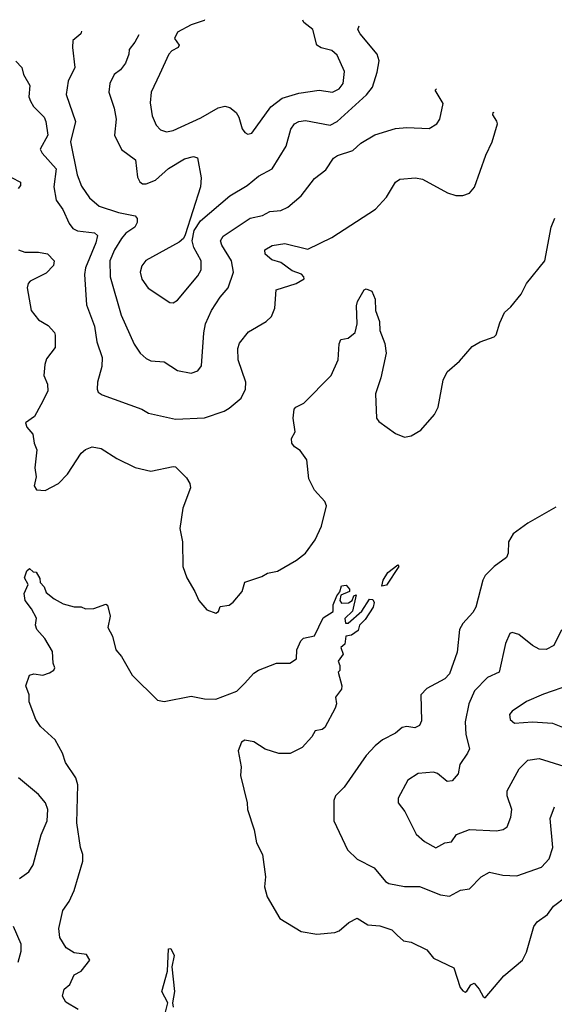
# Model space of a CAD drawing. Extents: x 1678759 to 1859541, y 384609 to 522867.
# Tile 301 of 466: x 1758282 to 1760663, y 516738 to 521118. Entities that reach past the tile are written whole.
import ezdxf

# ---------------------------------------------------------------- set-up
doc = ezdxf.new("R2010")
doc.units = 0

msp = doc.modelspace()

# ---------------------------------------------------------------- linework, layer by layer
at = {"layer": '0CON20XD'}
for points in [[(1758811.9, 521050.1), (1758795, 521017.8), (1758768.5, 520985), (1758767.5, 520965), (1758752.2, 520925), (1758731.1, 520895), (1758702.2, 520875), (1758683.8, 520835), (1758678.5, 520795), (1758702.7, 520725), (1758710.6, 520675), (1758703.3, 520605), (1758735, 520540), (1758796.9, 520495), (1758806.9, 520416.9), (1758817.1, 520397.1), (1758828.7, 520388.7), (1758845, 520387.9), (1758886.1, 520403.9), (1758945, 520456.2), (1759015, 520499.5), (1759055, 520510), (1759073.1, 520503.1), (1759089.5, 520415), (1759087.3, 520375), (1759018.8, 520161.2), (1759011.2, 520145), (1758992.1, 520127.9), (1758843.1, 520046.9), (1758825, 520023.3), (1758818.6, 519995), (1758825, 519963.3), (1758853.2, 519923.2), (1758950.3, 519860.3), (1758965, 519859.2), (1758985, 519870), (1759075, 519978.1), (1759089.5, 520005), (1759089.5, 520045), (1759056.7, 520105), (1759049.4, 520135), (1759058.9, 520181.1), (1759087.1, 520222.9), (1759216.9, 520335), (1759295, 520381.2), (1759345, 520422.7), (1759406, 520455), (1759469.1, 520555), (1759488.7, 520631.3), (1759505, 520655.4), (1759525, 520665.9), (1759555, 520670), (1759665, 520648.7), (1759695, 520664.6), (1759826.5, 520783.5), (1759852.3, 520817.7), (1759874.1, 520885), (1759882, 520935), (1759873.1, 520965), (1759797.3, 521055), (1759787.5, 521075), (1759793.9, 521091.1)], [(1759105.3, 521118.1), (1759103.8, 521115), (1759044.8, 521095.2), (1758985, 521063.1), (1758971.5, 521035), (1758992.5, 521005), (1758987.5, 520995), (1758959.9, 520980.1), (1758946.4, 520965), (1758903.8, 520875), (1758867.3, 520795), (1758862.4, 520747.6), (1758871.1, 520691.1), (1758888.9, 520648.9), (1758908.9, 520628.9), (1758935, 520620), (1758965, 520624.5), (1759088.3, 520681.7), (1759165, 520725.4), (1759195, 520733.1), (1759217.1, 520727.1), (1759245.9, 520705.9), (1759257.9, 520685), (1759273, 520633), (1759285, 520616.2), (1759298.3, 520608.3), (1759315, 520614), (1759399.9, 520730.1), (1759451.1, 520768.9), (1759525, 520791.8), (1759615, 520804.4), (1759675, 520795.5), (1759705, 520810.5), (1759722.1, 520835), (1759727.4, 520887.4), (1759695, 520960), (1759671.7, 520981.7), (1759623.6, 520993.6), (1759604.6, 521004.6), (1759587.8, 521075), (1759547.5, 521105), (1759542.7, 521116.4)], [(1758557, 521066.8), (1758554.2, 521055), (1758518.1, 521025), (1758516.4, 520995), (1758527.8, 520905), (1758497.1, 520845), (1758488.2, 520785), (1758530.4, 520665), (1758508.2, 520575), (1758538.1, 520428.1), (1758557.2, 520377.2), (1758593.3, 520325), (1758635, 520289.1), (1758721, 520261), (1758796.2, 520245), (1758804.4, 520234.4), (1758805.4, 520215.4), (1758795, 520194.6), (1758755, 520168), (1758735, 520145.4), (1758703.8, 520095), (1758683.3, 520045), (1758685.3, 519975), (1758733.8, 519803.8), (1758790.9, 519675), (1758818.1, 519635), (1758845, 519611.4), (1758865, 519601.1), (1758925, 519595.5), (1758985, 519558), (1759045, 519545.7), (1759075, 519555.8), (1759091.7, 519578.3), (1759101.5, 519725), (1759109.5, 519765), (1759135.8, 519824.2), (1759175, 519884.4), (1759210, 519925), (1759233.8, 519995), (1759224.7, 520045), (1759182, 520115), (1759176.1, 520135), (1759187.3, 520155), (1759307.8, 520235), (1759362.9, 520247.1), (1759395, 520264.5), (1759445, 520269.2), (1759476.5, 520283.5), (1759535.2, 520334.8), (1759595, 520411.4), (1759645, 520450.8), (1759678.5, 520501.5), (1759696.4, 520513.6), (1759765, 520536.5), (1759801.3, 520568.7), (1759863.8, 520606.2), (1759955, 520633.6), (1760005, 520638.2), (1760105.4, 520634.6), (1760139.2, 520655), (1760152.9, 520675), (1760166.9, 520745), (1760132, 520805), (1760138.2, 520810.5)], [(1758265, 520933.8), (1758290.8, 520905), (1758299.2, 520875), (1758327.5, 520825), (1758323.1, 520775), (1758329.2, 520755), (1758342.6, 520732.6), (1758390.5, 520685), (1758398.5, 520665), (1758406.5, 520605), (1758372.9, 520542.9), (1758381.4, 520525), (1758444.7, 520455), (1758433.2, 520375), (1758443.8, 520315), (1758473.3, 520273.3), (1758501.7, 520211.7), (1758518.7, 520188.7), (1758539.1, 520179.1), (1758615, 520170.4), (1758628.8, 520158.8), (1758621.4, 520125), (1758575.2, 520015), (1758570, 519985), (1758579.1, 519849.1), (1758614.6, 519755), (1758625.5, 519685), (1758649.5, 519615), (1758648.1, 519575), (1758627.8, 519505), (1758626, 519475), (1758630.5, 519460.5), (1758648.8, 519448.8), (1758825, 519385.6), (1758855, 519367.5), (1758975, 519340.9), (1759105, 519347.5), (1759192.8, 519377.2), (1759215, 519390.6), (1759267.5, 519435), (1759287.1, 519475), (1759288.6, 519505), (1759254.4, 519605.6), (1759252.5, 519655), (1759260.8, 519679.2), (1759300.5, 519729.5), (1759379.2, 519775), (1759402.7, 519797.3), (1759418.2, 519835), (1759423.1, 519916.9), (1759513.3, 519945), (1759548.8, 519965), (1759547.5, 519975), (1759536.1, 519986.1), (1759495, 520001.2), (1759445, 520038), (1759405, 520050), (1759374.5, 520075), (1759374, 520095), (1759406.2, 520113.8), (1759462.9, 520122.9), (1759565, 520097.1), (1759671.5, 520148.5), (1759865.8, 520275), (1759915, 520328), (1759955, 520396), (1759975, 520409.2), (1760045, 520414.3), (1760075, 520408.1), (1760187.4, 520347.4), (1760224.2, 520335.8), (1760255, 520335.6), (1760285, 520346), (1760306.9, 520373.1), (1760358, 520515), (1760385.8, 520574.2), (1760408.8, 520655), (1760407.1, 520667.1), (1760388.6, 520695), (1760390, 520705), (1760394.8, 520706.9)], [(1758245, 520416.2), (1758285.6, 520395), (1758285, 520381.2), (1758275, 520367.5)], [(1758276, 520095), (1758304.7, 520084.7), (1758365, 520084.5), (1758405, 520077.1), (1758435.8, 520045), (1758432, 520025), (1758399, 519991), (1758328.6, 519955), (1758319.4, 519945), (1758314.4, 519925), (1758332.5, 519825), (1758365, 519782.9), (1758408.1, 519758.1), (1758436.4, 519726.4), (1758439.6, 519715), (1758439.6, 519660.4), (1758401.2, 519608.8), (1758393.2, 519585), (1758388.5, 519535), (1758405, 519496.7), (1758407.1, 519465), (1758375.6, 519405), (1758347.4, 519352.6), (1758307.5, 519325), (1758313.3, 519305), (1758340, 519275), (1758346, 519235), (1758358.6, 519205), (1758349.2, 519125), (1758355.7, 519085), (1758345.8, 519045), (1758357.3, 519027.3), (1758395, 519024.4), (1758455, 519054.5), (1758494.1, 519095.9), (1758555, 519189.4), (1758575, 519206.5), (1758605, 519218.5), (1758645, 519210), (1758715, 519165.8), (1758795.7, 519125.7), (1758865, 519110), (1758965, 519131.2), (1758975, 519128.8), (1759025, 519080), (1759039.4, 519055), (1759041.9, 519035), (1759007.8, 518945), (1758994.5, 518855), (1759006.7, 518795), (1759008.6, 518685), (1759025.8, 518635.8), (1759061.2, 518575), (1759080, 518535), (1759115, 518492.5), (1759155, 518477.5), (1759167.5, 518485), (1759175, 518507.5), (1759215, 518513.3), (1759233, 518527), (1759272, 518575), (1759284.4, 518615.6), (1759359.4, 518640.6), (1759385, 518655.7), (1759430, 518665), (1759515, 518713.5), (1759555, 518745.6), (1759598, 518805), (1759625.3, 518865), (1759647.5, 518955), (1759640.4, 518975), (1759594, 519025), (1759568.7, 519075), (1759560.9, 519160.9), (1759531.1, 519201.1), (1759505, 519218), (1759494.2, 519235), (1759492.5, 519255), (1759508.5, 519285), (1759498.9, 519345), (1759504.2, 519385), (1759511.2, 519395), (1759547.4, 519412.6), (1759669.2, 519535), (1759700, 519605), (1759704.4, 519675.6), (1759711.2, 519695), (1759745, 519702), (1759775, 519726.7), (1759784.3, 519765), (1759781.4, 519845), (1759786, 519865), (1759815, 519916.2), (1759825, 519921.2), (1759850.5, 519910.5), (1759864.2, 519874.2), (1759866.2, 519825), (1759883.3, 519775), (1759886, 519735), (1759908.3, 519678.3), (1759914.2, 519635), (1759890.4, 519525), (1759866.3, 519453.6), (1759870.8, 519345), (1759880.3, 519330.3), (1759955, 519277.8), (1759995, 519260.8), (1760025, 519266.9), (1760068.5, 519291.5), (1760128.3, 519361.7), (1760145.4, 519395), (1760168.1, 519515), (1760185, 519552), (1760240.9, 519599.1), (1760296.7, 519665), (1760332.5, 519685), (1760395, 519706.7), (1760403.9, 519716.1), (1760419.3, 519769.3), (1760440, 519815), (1760469.5, 519840.5), (1760515, 519897.5), (1760538.8, 519945), (1760620, 520045), (1760648.5, 520195), (1760664.6, 520235.4)], [(1760669.8, 518950.2), (1760545, 518877.8), (1760478.7, 518831.3), (1760458.2, 518795), (1760457.1, 518745), (1760448.9, 518725), (1760395, 518685.7), (1760355, 518645.7), (1760344.6, 518625), (1760313.1, 518505), (1760299.4, 518480.6), (1760255, 518432.5), (1760240.6, 518405), (1760229.2, 518305), (1760195, 518208), (1760175, 518185.8), (1760095, 518142.9), (1760068, 518115), (1760071.2, 517998.8), (1760061.7, 517978.3), (1760041.4, 517968.6), (1760005, 517973.9), (1759985, 517969.1), (1759955, 517944.5), (1759898, 517915), (1759865, 517887.5), (1759824.8, 517845.2), (1759726.4, 517703.6), (1759687.5, 517665), (1759680.6, 517645), (1759680, 517555), (1759740.8, 517425), (1759783.8, 517383.8), (1759860.8, 517345), (1759911.2, 517285), (1759925.7, 517275.7), (1759995, 517262.5), (1760062.7, 517262.7), (1760155.6, 517225.6), (1760195, 517218.8), (1760245, 517245.6), (1760285, 517251.4), (1760336.2, 517305), (1760373.8, 517326.2), (1760433.3, 517313.3), (1760495, 517309.2), (1760605, 517348.5), (1760640, 517385), (1760655.8, 517435), (1760644.7, 517565), (1760663.6, 517616.4)], [(1759895, 518597.5), (1759900.9, 518625), (1759921.7, 518658.3), (1759965, 518693.8), (1759969.4, 518685), (1759915, 518602.5), (1759895, 518597.5)], [(1758541.4, 516715), (1758487.8, 516747.8), (1758471.9, 516775), (1758480, 516805), (1758504.3, 516825.7), (1758525, 516868.8), (1758555, 516886), (1758594, 516935), (1758579.3, 516959.3), (1758525, 516966.5), (1758489.3, 516989.3), (1758460, 517035), (1758456, 517075), (1758474.4, 517155), (1758501.9, 517195), (1758524.3, 517245), (1758562.5, 517375), (1758562.2, 517405), (1758551.9, 517435), (1758536.4, 517545), (1758540, 517715), (1758531.9, 517745), (1758485, 517814), (1758472.5, 517855), (1758440, 517915), (1758375, 517973.8), (1758353.8, 518005), (1758324.2, 518084.2), (1758323.3, 518115), (1758308.8, 518155), (1758325, 518202.5), (1758345, 518208), (1758385, 518202), (1758415, 518212.5), (1758433.8, 518225), (1758438, 518235), (1758430.8, 518255), (1758427.6, 518307.6), (1758394.2, 518365), (1758358, 518405), (1758352.5, 518425), (1758355.9, 518455.9), (1758335, 518496.7), (1758306, 518535), (1758301.2, 518565), (1758320, 518605), (1758303.8, 518635), (1758313, 518667), (1758325, 518677.5), (1758341.7, 518661.7), (1758355, 518660), (1758371.7, 518631.7), (1758372.5, 518615), (1758390, 518595), (1758400, 518570), (1758435, 518541.2), (1758475, 518520), (1758525, 518506.7), (1758556.1, 518506.1), (1758575, 518497.5), (1758611.7, 518498.3), (1758665, 518517.5), (1758673, 518513), (1758684.2, 518465), (1758674.2, 518415), (1758695.5, 518375.5), (1758709.2, 518315), (1758735, 518286), (1758782.3, 518202.3), (1758895, 518091.4), (1758925.8, 518085.8), (1759045, 518108.5), (1759105, 518097.1), (1759155, 518095.6), (1759249.1, 518130.9), (1759283.1, 518165), (1759325, 518210.8), (1759345, 518224.3), (1759425, 518256.4), (1759485, 518255.7), (1759513.8, 518275), (1759516.2, 518315), (1759533.3, 518355), (1759545, 518366.7), (1759595, 518377.5), (1759633.2, 518456.8), (1759677.5, 518485), (1759677.5, 518515), (1759693.3, 518555), (1759707.5, 518572.5), (1759715, 518600), (1759735, 518602.5), (1759750, 518585), (1759750, 518575), (1759711.7, 518558.3), (1759707.5, 518535), (1759715, 518522.5), (1759746.1, 518523.9), (1759762.5, 518535), (1759770, 518555), (1759780, 518560), (1759763.6, 518486.4), (1759730, 518455), (1759733, 518433), (1759745, 518434.3), (1759805, 518487.1), (1759840.2, 518539.8), (1759855, 518538.6), (1759860, 518525), (1759855.4, 518504.6), (1759820.5, 518449.5), (1759794.7, 518425.3), (1759788.3, 518401.7), (1759759.1, 518380.9), (1759734.2, 518375.8), (1759729.4, 518340.6), (1759712.5, 518325), (1759722.5, 518295), (1759700, 518265), (1759707.5, 518245), (1759707, 518223), (1759700, 518215), (1759716.2, 518155), (1759715, 518140), (1759687.5, 518105), (1759692.5, 518075), (1759686.7, 518055), (1759640, 517970), (1759629.2, 517960.8), (1759597.5, 517955), (1759582.3, 517927.7), (1759539.5, 517880.5), (1759486.1, 517853.9), (1759435, 517854.2), (1759375, 517873.8), (1759325, 517906), (1759285, 517912.5), (1759270, 517905), (1759254.3, 517865.7), (1759267.5, 517795), (1759264.3, 517755.7), (1759294.5, 517635), (1759296.9, 517605), (1759326.5, 517515), (1759336.6, 517456.6), (1759362.5, 517405), (1759375.7, 517305), (1759371.2, 517261.2), (1759383.3, 517216.7), (1759440.3, 517120.3), (1759535, 517062.2), (1759605, 517049.5), (1759685, 517057.1), (1759703.8, 517065), (1759747.5, 517102.5), (1759785, 517120.8), (1759831.5, 517091.5), (1759885, 517086.5), (1759939.1, 517069.1), (1759962.5, 517045), (1759991.1, 517021.1), (1760025, 517014.2), (1760095, 516981.2), (1760125, 516943.8), (1760215, 516900), (1760242.7, 516812.7), (1760255, 516797.5), (1760265, 516792.5), (1760273, 516797), (1760291.2, 516825), (1760305, 516832), (1760328.1, 516805), (1760345, 516772.5), (1760355, 516767.5), (1760437.5, 516865), (1760521.4, 516935), (1760539.3, 516970.7), (1760571.2, 517085), (1760586.2, 517105), (1760632.7, 517137.3), (1760659.2, 517175), (1760713.4, 517216.6)], [(1760695, 518403.8), (1760660.8, 518335), (1760626.1, 518316.1), (1760595, 518318.1), (1760565, 518334.3), (1760505, 518383.3), (1760475, 518392.5), (1760465, 518387.5), (1760445, 518342.5), (1760416.7, 518215), (1760365, 518192.2), (1760307.3, 518132.7), (1760281.8, 518075), (1760265.4, 517995), (1760268.2, 517938.2), (1760285.5, 517875), (1760276.5, 517855), (1760241.4, 517805), (1760235, 517763.8), (1760208, 517732), (1760185, 517729.4), (1760142, 517765), (1760125, 517771.5), (1760056.2, 517765), (1760010.5, 517735), (1759967.1, 517655), (1759967.5, 517635), (1759996.4, 517596.4), (1760046.7, 517495), (1760085, 517462.3), (1760135, 517434.5), (1760175, 517456), (1760205, 517461.2), (1760227, 517493), (1760284.7, 517515.3), (1760405, 517509.6), (1760434.6, 517515.4), (1760452.7, 517527.3), (1760469.1, 517570.9), (1760472.9, 517605), (1760452.9, 517665), (1760452.3, 517687.7), (1760506.1, 517785), (1760545, 517824.6), (1760595, 517832.3), (1760705, 517797.5)], [(1760735, 518160), (1760615, 518117.9), (1760538.6, 518085), (1760475, 518042.9), (1760462.7, 518027.3), (1760465.7, 518005), (1760485, 517988.6), (1760565, 517994.4), (1760655, 517989.4), (1760765, 517943.6)], [(1758281.5, 517298.5), (1758322.2, 517327.8), (1758341.6, 517358.4), (1758377.4, 517492.6), (1758403.8, 517555), (1758407.2, 517605), (1758396.4, 517635), (1758365, 517671.4), (1758276.9, 517745)], [(1758274.4, 516925.6), (1758288.6, 516975), (1758288.9, 517005), (1758254.7, 517085)], [(1758925, 516680), (1758941.5, 516745), (1758914.2, 516795), (1758939.5, 516885), (1758944.4, 516985), (1758955, 516986.9), (1758968.9, 516955), (1758959.4, 516905), (1758971.4, 516795), (1758962.9, 516745), (1758965.6, 516725.6)]]:
    msp.add_lwpolyline(points, dxfattribs=at)

doc.saveas('drawing.dxf')
